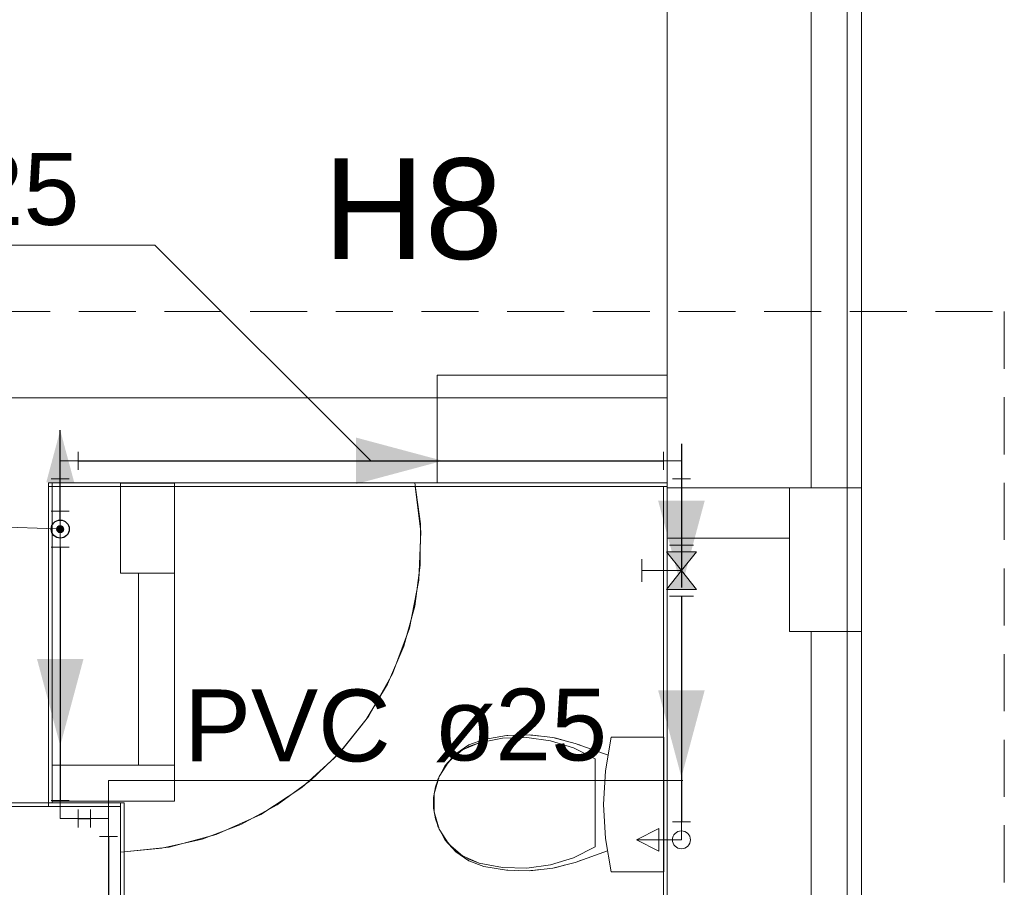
# Model space of a CAD drawing. Header units: millimetres. Extents: x 2 to 902, y -447 to 199.
# Tile 955 of 1056: x 70.92 to 76.4, y 157.27 to 162.1. Entities that reach past the tile are written whole.
import ezdxf

# ---------------------------------------------------------------- set-up
doc = ezdxf.new("R2010")
doc.units = ezdxf.units.MM
doc.header["$MEASUREMENT"] = 0
doc.linetypes.add('HIDDEN2', pattern=[0.47625, 0.3175, -0.15875])
doc.linetypes.add('NULL', pattern=[0])
for name, color, linetype, lineweight in [('AF-Colunas', 4, 'Continuous', 13), ('AF-Condutos', 4, 'Continuous', 25), ('AF-Conexões', 9, 'Continuous', 18), ('AF-Indicação coluna', 5, 'Continuous', 13), ('AF-Peça de utilização', 9, 'Continuous', 18), ('AF-Sentido conduto', 9, 'Continuous', 30), ('AF-Textos conduto', 7, 'Continuous', 9), ('DI-Detalhes', 1, 'HIDDEN2', 9), ('IFC-Elemento terminal-Contorno', 253, 'Continuous', 5), ('IFC-Laje-Contorno', 134, 'Continuous', 5), ('IFC-Parede padrão-Contorno', 44, 'Continuous', 5), ('IFC-Parede-Contorno', 42, 'Continuous', 5), ('IFC-Pilar-Contorno', 83, 'Continuous', 5), ('IFC-Viga-Contorno', 66, 'Continuous', 5), ('Simbolos', 5, 'Continuous', 20), ('Simbolos_int', 2, 'Continuous', 15), ('Textos', 7, 'Continuous', 9)]:
    doc.layers.add(name, color=color, linetype=linetype, lineweight=lineweight)
doc.styles.add('Arial', font='arial.ttf')

msp = doc.modelspace()

# ---------------------------------------------------------------- hatches: boundary and pattern name
at = {"layer": 'AF-Colunas', "linetype": 'Continuous'}
msp.add_hatch(color=4, dxfattribs=at).paths.add_polyline_path([(71.1689, 159.2672), (71.1689, 159.269), (71.1686, 159.2707), (71.1683, 159.2724), (71.1677, 159.2741), (71.1671, 159.2757), (71.1663, 159.2772), (71.1653, 159.2787), (71.1643, 159.2801), (71.1631, 159.2814), (71.1618, 159.2825), (71.1604, 159.2836), (71.1589, 159.2845), (71.1574, 159.2853), (71.1558, 159.286), (71.1541, 159.2865), (71.1524, 159.2869), (71.1507, 159.2871), (71.1489, 159.2872), (71.1472, 159.2871), (71.1455, 159.2869), (71.1438, 159.2865), (71.1421, 159.286), (71.1405, 159.2853), (71.1389, 159.2845), (71.1375, 159.2836), (71.1361, 159.2825), (71.1348, 159.2814), (71.1336, 159.2801), (71.1326, 159.2787), (71.1316, 159.2772), (71.1308, 159.2757), (71.1301, 159.2741), (71.1296, 159.2724), (71.1292, 159.2707), (71.129, 159.269), (71.1289, 159.2672), (71.129, 159.2655), (71.1292, 159.2638), (71.1296, 159.262), (71.1301, 159.2604), (71.1308, 159.2588), (71.1316, 159.2572), (71.1326, 159.2558), (71.1336, 159.2544), (71.1348, 159.2531), (71.1361, 159.2519), (71.1375, 159.2508), (71.1389, 159.2499), (71.1405, 159.2491), (71.1421, 159.2484), (71.1438, 159.2479), (71.1455, 159.2475), (71.1472, 159.2473), (71.1489, 159.2472), (71.1507, 159.2473), (71.1524, 159.2475), (71.1541, 159.2479), (71.1558, 159.2484), (71.1574, 159.2491), (71.1589, 159.2499), (71.1604, 159.2508), (71.1618, 159.2519), (71.1631, 159.2531), (71.1643, 159.2544), (71.1653, 159.2558), (71.1663, 159.2572), (71.1671, 159.2588), (71.1677, 159.2604), (71.1683, 159.262), (71.1686, 159.2638), (71.1689, 159.2655)])
at = {"layer": 'AF-Condutos', "linetype": 'Continuous'}
msp.add_hatch(color=151, dxfattribs=at).paths.add_polyline_path([(71.1489, 159.8172), (71.0713, 159.5274), (71.2266, 159.5274)])
at = {"layer": 'AF-Sentido conduto', "linetype": 'Continuous'}
for points in [[(73.2756, 159.6472), (72.7927, 159.7766), (72.7927, 159.5178)], [(74.6023, 158.9417), (74.7317, 159.4247), (74.4729, 159.4247)], [(71.1489, 158.0623), (71.2783, 158.5453), (71.0195, 158.5453)], [(74.6023, 157.8875), (74.7317, 158.3705), (74.4729, 158.3705)]]:
    msp.add_hatch(color=7, dxfattribs=at).paths.add_polyline_path(points)
at = {"layer": 'Simbolos', "linetype": 'Continuous'}
for points in [[(74.6023, 159.0363), (74.6864, 159.1413), (74.5184, 159.1413)], [(74.6864, 158.9313), (74.5184, 158.9313), (74.6023, 159.0363)]]:
    msp.add_hatch(color=5, dxfattribs=at).paths.add_polyline_path(points)

# ---------------------------------------------------------------- linework, layer by layer
at = {"layer": 'AF-Colunas'}
msp.add_circle((71.1489, 159.2672), 0.02, dxfattribs=at)
at = {"layer": 'AF-Condutos'}
for p, q in [((71.2489, 159.6472), (74.5023, 159.6472)), ((71.1489, 159.3672), (71.1489, 159.5472)), ((74.6023, 159.5472), (74.6023, 159.1777)), ((71.1489, 159.1672), (71.1489, 157.7574)), ((74.6023, 158.8949), (74.6023, 157.6387)), ((71.2489, 157.6574), (71.317, 157.6574)), ((71.417, 157.5574), (71.417, 155.82))]:
    msp.add_line(p, q, dxfattribs=at)
msp.add_lwpolyline([(71.1489, 159.3172), (71.1489, 159.8172)], dxfattribs=at)
msp.add_circle((71.1489, 159.2672), 0.05, dxfattribs=at)
at = {"layer": 'AF-Conexões'}
for p, q in [((71.2489, 159.6972), (71.2489, 159.5972)), ((74.5023, 159.5972), (74.5023, 159.6972)), ((71.1489, 159.6472), (71.1489, 159.5472)), ((71.1489, 159.6472), (71.2489, 159.6472)), ((74.6023, 159.6472), (74.5023, 159.6472)), ((74.6023, 159.6472), (74.6023, 159.5472)), ((71.1989, 159.5472), (71.0989, 159.5472)), ((74.6523, 159.5472), (74.5523, 159.5472)), ((71.0989, 159.3672), (71.1989, 159.3672)), ((71.1489, 159.2672), (71.1489, 159.3672)), ((71.1489, 159.2672), (71.1489, 159.1672)), ((71.1989, 159.1672), (71.0989, 159.1672)), ((71.0989, 157.7574), (71.1989, 157.7574)), ((71.1489, 157.6574), (71.1489, 157.7574)), ((71.2489, 157.7074), (71.2489, 157.6074)), ((71.317, 157.6074), (71.317, 157.7074)), ((71.1489, 157.6574), (71.2489, 157.6574)), ((71.417, 157.6574), (71.317, 157.6574)), ((71.417, 157.6574), (71.417, 157.5574)), ((74.5523, 157.6387), (74.6523, 157.6387)), ((74.6023, 157.5387), (74.6023, 157.6387)), ((71.467, 157.5574), (71.367, 157.5574))]:
    msp.add_line(p, q, dxfattribs=at)
for centre in [(71.1489, 159.2672), (74.6023, 157.5387)]:
    msp.add_circle(centre, 0.05, dxfattribs=at)
at = {"layer": 'AF-Indicação coluna'}
msp.add_line((69.8153, 159.3126), (71.129, 159.2679), dxfattribs=at)
at = {"layer": 'AF-Peça de utilização'}
for p, q in [((74.4773, 157.6012), (74.3523, 157.5387)), ((74.4773, 157.4762), (74.4773, 157.6012)), ((74.6023, 157.5387), (74.3523, 157.5387)), ((74.3523, 157.5387), (74.4773, 157.4762))]:
    msp.add_line(p, q, dxfattribs=at)
msp.add_circle((74.6023, 157.5387), 0.05, dxfattribs=at)
at = {"layer": 'AF-Sentido conduto'}
for points in [[(74.6023, 159.7417), (74.6023, 158.9417)], [(72.4756, 159.6472), (73.2756, 159.6472)], [(71.1489, 158.8623), (71.1489, 158.0623)], [(74.6023, 158.6875), (74.6023, 157.8875)]]:
    msp.add_lwpolyline(points, dxfattribs=at)
at = {"layer": 'AF-Textos conduto'}
for points in [[(72.8756, 159.6472), (71.6756, 160.8472), (68.4834, 160.8472)], [(71.417, 156.668), (71.417, 157.868), (74.6092, 157.868)]]:
    msp.add_lwpolyline(points, dxfattribs=at)
at = {"layer": 'DI-Detalhes'}
msp.add_lwpolyline([(69.8236, 160.4769), (76.3973, 160.4769), (76.3973, 152.1533), (69.8236, 152.1533), (69.8236, 160.4769)], dxfattribs=at)
at = {"layer": 'IFC-Elemento terminal-Contorno', "lineweight": 5}
for p, q in [((73.4207, 158.0668), (73.5031, 158.0976)), ((73.4207, 158.0668), (73.5031, 158.0976)), ((73.477, 158.0792), (73.6085, 158.1047)), ((73.477, 158.0792), (73.6085, 158.1047)), ((73.5031, 158.0976), (73.6302, 158.1188)), ((73.5031, 158.0976), (73.6302, 158.1188)), ((73.6085, 158.1047), (73.7425, 158.1083)), ((73.6085, 158.1047), (73.7425, 158.1083)), ((73.6302, 158.1188), (73.7591, 158.1222)), ((73.6302, 158.1188), (73.7591, 158.1222)), ((73.6335, 158.1189), (73.6365, 158.1194)), ((73.6335, 158.1189), (73.6365, 158.1194)), ((73.6365, 158.1194), (73.6773, 158.1201)), ((73.6365, 158.1194), (73.6773, 158.1201)), ((73.7425, 158.1083), (73.8753, 158.0899)), ((73.7425, 158.1083), (73.8753, 158.0899)), ((73.7591, 158.1222), (73.8871, 158.1077)), ((73.7591, 158.1222), (73.8871, 158.1077)), ((73.7655, 158.1215), (73.7716, 158.1216)), ((73.7655, 158.1215), (73.7716, 158.1216)), ((73.7716, 158.1216), (73.8177, 158.1156)), ((73.7716, 158.1216), (73.8177, 158.1156)), ((73.8753, 158.0899), (74.0032, 158.0499)), ((73.8753, 158.0899), (74.0032, 158.0499)), ((73.8871, 158.1077), (74.0119, 158.0754)), ((73.8871, 158.1077), (74.0119, 158.0754)), ((73.8966, 158.1052), (73.9056, 158.104)), ((73.8966, 158.1052), (73.9056, 158.104)), ((73.9056, 158.104), (73.9508, 158.0912)), ((73.9056, 158.104), (73.9508, 158.0912)), ((74.1794, 157.9228), (74.211, 158.1089)), ((74.1794, 157.9228), (74.211, 158.1089)), ((74.211, 158.1089), (74.5038, 158.1089)), ((74.211, 158.1089), (74.5033, 158.1089)), ((74.5038, 157.3599), (74.5038, 158.1089)), ((73.3098, 157.9738), (73.3857, 158.0386)), ((73.3481, 158.0172), (73.4207, 158.0668)), ((73.3481, 158.0172), (73.4207, 158.0668)), ((73.3691, 158.0275), (73.4208, 158.058)), ((73.3857, 158.0386), (73.477, 158.0792)), ((73.4207, 158.058), (73.477, 158.0792)), ((74.0032, 158.0499), (74.1229, 157.9895)), ((74.0032, 158.0499), (74.1229, 157.9895)), ((74.0119, 158.0754), (74.1941, 158.0093)), ((74.0119, 158.0754), (74.1941, 158.0093)), ((74.0315, 158.0683), (74.0356, 158.0672)), ((74.0315, 158.0683), (74.0356, 158.0672)), ((74.0356, 158.0672), (74.0393, 158.0655)), ((74.0356, 158.0672), (74.0393, 158.0655)), ((73.2851, 157.9422), (73.3234, 157.9885)), ((73.2896, 157.9515), (73.3481, 158.0172)), ((73.2896, 157.9515), (73.3481, 158.0172)), ((73.3234, 157.9885), (73.3691, 158.0275)), ((74.1229, 157.4993), (74.1229, 157.9895)), ((74.1229, 157.4993), (74.1229, 157.9895)), ((73.2553, 157.8901), (73.3098, 157.9738)), ((73.2553, 157.8901), (73.2851, 157.9422)), ((73.2651, 157.9051), (73.2896, 157.9515)), ((73.2796, 157.9327), (73.2896, 157.9515)), ((74.1688, 157.7344), (74.1794, 157.9228)), ((74.1688, 157.7344), (74.1794, 157.9228)), ((73.227, 157.7943), (73.2553, 157.8901)), ((73.235, 157.8336), (73.2553, 157.8901)), ((73.2387, 157.834), (73.2486, 157.8737)), ((73.2466, 157.8658), (73.2486, 157.8737)), ((73.2486, 157.8737), (73.253, 157.8821)), ((73.2486, 157.8737), (73.2514, 157.8791)), ((73.2246, 157.7744), (73.235, 157.8336)), ((73.2246, 157.7144), (73.2246, 157.7744)), ((73.227, 157.6945), (73.227, 157.7943)), ((73.2246, 157.7144), (73.235, 157.6552)), ((74.1688, 157.7344), (74.1794, 157.546)), ((74.1688, 157.7344), (74.1794, 157.546)), ((73.227, 157.6945), (73.2553, 157.5987)), ((73.235, 157.6552), (73.2553, 157.5987)), ((73.2387, 157.6548), (73.2486, 157.6151)), ((73.2466, 157.623), (73.2486, 157.6151)), ((73.2486, 157.6151), (73.253, 157.6067)), ((73.2486, 157.6151), (73.2514, 157.6097)), ((73.2553, 157.5987), (73.3098, 157.515)), ((73.2553, 157.5987), (73.2851, 157.5466)), ((73.2651, 157.5836), (73.2896, 157.5373)), ((73.2797, 157.5561), (73.2896, 157.5373)), ((73.2851, 157.5466), (73.3234, 157.5003)), ((73.2896, 157.5373), (73.3481, 157.4716)), ((73.2896, 157.5373), (73.3481, 157.4716)), ((74.1794, 157.546), (74.211, 157.3599)), ((74.1794, 157.546), (74.211, 157.3599)), ((73.3098, 157.515), (73.3857, 157.4502)), ((73.3234, 157.5003), (73.3691, 157.4613)), ((74.0032, 157.4389), (74.1229, 157.4993)), ((74.0032, 157.4389), (74.1229, 157.4993)), ((73.3481, 157.4716), (73.4207, 157.422)), ((73.3481, 157.4716), (73.4207, 157.422)), ((73.3691, 157.4613), (73.4208, 157.4308)), ((73.3857, 157.4502), (73.477, 157.4096)), ((73.4208, 157.4308), (73.477, 157.4096)), ((73.8753, 157.3989), (74.0032, 157.4389)), ((73.8753, 157.3989), (74.0032, 157.4389)), ((74.0119, 157.4134), (74.1909, 157.4784)), ((74.0119, 157.4134), (74.1909, 157.4784)), ((73.4207, 157.422), (73.5031, 157.3912)), ((73.4207, 157.422), (73.5031, 157.3912)), ((73.477, 157.4096), (73.6085, 157.3841)), ((73.477, 157.4096), (73.6085, 157.3841)), ((73.5031, 157.3912), (73.6302, 157.37)), ((73.5031, 157.3912), (73.6302, 157.37)), ((73.6085, 157.3841), (73.7425, 157.3805)), ((73.6085, 157.3841), (73.7425, 157.3805)), ((73.7425, 157.3805), (73.8753, 157.3989)), ((73.7425, 157.3805), (73.8753, 157.3989)), ((73.7591, 157.3666), (73.8871, 157.3811)), ((73.7591, 157.3666), (73.8871, 157.3811)), ((73.7716, 157.3672), (73.8176, 157.3732)), ((73.7716, 157.3672), (73.8176, 157.3732)), ((73.8871, 157.3811), (74.0119, 157.4134)), ((73.8871, 157.3811), (74.0119, 157.4134)), ((73.8965, 157.3835), (73.9056, 157.3847)), ((73.8965, 157.3835), (73.9056, 157.3847)), ((73.9056, 157.3847), (73.951, 157.3976)), ((73.9056, 157.3847), (73.951, 157.3976)), ((74.0315, 157.4205), (74.0356, 157.4216)), ((74.0315, 157.4205), (74.0356, 157.4216)), ((74.0356, 157.4216), (74.0393, 157.4233)), ((74.0356, 157.4216), (74.0393, 157.4233)), ((73.6302, 157.37), (73.7591, 157.3666)), ((73.6302, 157.37), (73.7591, 157.3666)), ((73.6335, 157.3699), (73.6365, 157.3694)), ((73.6335, 157.3699), (73.6365, 157.3694)), ((73.6365, 157.3694), (73.677, 157.3687)), ((73.6365, 157.3694), (73.677, 157.3687)), ((73.7655, 157.3673), (73.7716, 157.3672)), ((73.7655, 157.3673), (73.7716, 157.3672)), ((74.211, 157.3599), (74.5038, 157.3599)), ((74.211, 157.3599), (74.5033, 157.3599))]:
    msp.add_line(p, q, dxfattribs=at)
at = {"layer": 'IFC-Laje-Contorno', "color": 7, "lineweight": 5}
for p, q in [((74.5238, 159.9974), (74.5238, 173.5244)), ((75.5238, 159.4973), (75.5238, 166.6373)), ((75.5238, 159.4973), (75.5238, 166.6373)), ((70.4838, 159.9974), (74.5238, 159.9974)), ((70.4838, 159.9974), (73.2438, 159.9974)), ((71.0838, 157.7244), (71.0838, 159.5244)), ((71.0838, 159.5244), (73.1201, 159.5244)), ((71.0838, 159.5244), (72.5393, 159.5244)), ((73.1201, 159.5244), (74.5238, 159.5244)), ((73.1201, 159.5244), (73.1508, 159.2964)), ((73.1201, 159.5244), (73.2438, 159.5244)), ((74.5238, 155.7044), (74.5238, 159.5244)), ((73.1225, 159.5044), (73.1531, 159.2546)), ((73.1507, 159.0664), (73.1508, 159.2964)), ((73.143, 158.9831), (73.1531, 159.2546)), ((73.1198, 158.8385), (73.1507, 159.0664)), ((73.0901, 158.7165), (73.143, 158.9831)), ((73.0586, 158.6167), (73.1198, 158.8385)), ((72.9956, 158.4617), (73.0901, 158.7165)), ((75.5238, 153.323), (75.5238, 158.6973)), ((75.5238, 153.323), (75.5238, 158.6973)), ((72.9682, 158.4052), (73.0586, 158.6167)), ((72.8621, 158.225), (72.9956, 158.4617)), ((72.8503, 158.2077), (72.9682, 158.4052)), ((72.6927, 158.0124), (72.8621, 158.225)), ((72.7069, 158.0278), (72.8503, 158.2077)), ((72.4919, 157.8293), (72.6927, 158.0124)), ((72.5408, 157.8687), (72.7069, 158.0278)), ((72.3548, 157.7334), (72.5408, 157.8687)), ((72.2646, 157.6804), (72.4919, 157.8293)), ((71.0838, 157.7244), (71.4838, 157.7244)), ((71.4838, 157.4706), (71.4838, 157.7244)), ((72.1523, 157.6242), (72.3548, 157.7334)), ((72.0166, 157.5692), (72.2646, 157.6804)), ((71.9371, 157.5431), (72.1523, 157.6242)), ((71.7129, 157.4916), (71.9371, 157.5431)), ((71.7541, 157.4987), (72.0166, 157.5692)), ((71.4838, 157.4706), (71.7129, 157.4916)), ((71.5038, 157.4727), (71.7541, 157.4987)), ((71.4838, 153.723), (71.4838, 157.4706))]:
    msp.add_line(p, q, dxfattribs=at)
at = {"layer": 'IFC-Parede padrão-Contorno', "color": 7, "lineweight": 5}
for p, q in [((74.5233, 158.7857), (74.5233, 162.1154)), ((75.5233, 158.7857), (75.5233, 162.1154)), ((73.2438, 160.1244), (74.5233, 160.1244)), ((73.2438, 159.5244), (73.2438, 160.1244)), ((74.5233, 159.5244), (74.5233, 160.1244)), ((71.0838, 159.5244), (71.9285, 159.5244)), ((71.9285, 159.5244), (73.2438, 159.5244)), ((73.2438, 159.5244), (74.5233, 159.5244)), ((71.0838, 159.5044), (73.6786, 159.5044)), ((73.6786, 159.5044), (74.5233, 159.5044)), ((74.5033, 156.0753), (74.5033, 159.5044)), ((74.5233, 158.5711), (74.5233, 159.5044)), ((71.5837, 159.023), (71.7407, 159.023)), ((71.5837, 158.7932), (71.5837, 159.023)), ((71.7837, 158.1842), (71.7837, 159.023)), ((71.5837, 157.9544), (71.5837, 158.7932)), ((74.5233, 156.7844), (74.5233, 158.7857)), ((75.5233, 156.7844), (75.5233, 158.7857)), ((74.5233, 155.7044), (74.5233, 158.5711)), ((71.7837, 157.9544), (71.7837, 158.1842)), ((71.1038, 157.9544), (71.6376, 157.9544)), ((71.6267, 157.9544), (71.7837, 157.9544)), ((71.7838, 157.7974), (71.7838, 157.9544)), ((71.7838, 157.7544), (71.7838, 157.7974)), ((70.4838, 157.7244), (71.2898, 157.7244)), ((70.6778, 157.7444), (71.4838, 157.7444)), ((71.1038, 157.7544), (71.25, 157.7544)), ((71.25, 157.7544), (71.7838, 157.7544)), ((71.4838, 157.7444), (71.4885, 157.7444)), ((71.4838, 154.6738), (71.4838, 157.7444)), ((71.4885, 157.7444), (71.5038, 157.7444)), ((71.5038, 156.7936), (71.5038, 157.7444))]:
    msp.add_line(p, q, dxfattribs=at)
at = {"layer": 'IFC-Parede-Contorno', "color": 7, "lineweight": 5}
for p, q in [((71.0838, 158.0898), (71.0838, 159.5244)), ((71.1038, 159.0872), (71.1038, 159.5244)), ((71.1038, 157.7444), (71.1038, 159.0872)), ((71.0838, 157.7444), (71.0838, 158.0898)), ((70.4838, 157.7444), (71.0838, 157.7444)), ((70.6778, 157.7244), (71.4838, 157.7244)), ((71.1038, 157.7444), (71.4838, 157.7444))]:
    msp.add_line(p, q, dxfattribs=at)
at = {"layer": 'IFC-Pilar-Contorno', "color": 7, "lineweight": 5}
for p, q in [((71.4837, 159.2763), (71.4837, 159.523)), ((71.4837, 159.523), (71.5288, 159.523)), ((71.4837, 159.523), (71.6318, 159.523)), ((71.4837, 159.4479), (71.4837, 159.523)), ((71.5288, 159.523), (71.6356, 159.523)), ((71.6318, 159.523), (71.7386, 159.523)), ((71.6356, 159.523), (71.7837, 159.523)), ((71.7386, 159.523), (71.7837, 159.523)), ((71.7837, 159.345), (71.7837, 159.523)), ((71.7837, 159.2763), (71.7837, 159.523)), ((75.2037, 159.4973), (75.2869, 159.4973)), ((75.2037, 158.8637), (75.2037, 159.4973)), ((75.2037, 159.312), (75.2037, 159.4973)), ((75.2037, 159.4973), (75.511, 159.4973)), ((75.2869, 159.4973), (75.6037, 159.4973)), ((75.511, 159.4973), (75.6037, 159.4973)), ((75.6037, 159.331), (75.6037, 159.4973)), ((75.6037, 158.8826), (75.6037, 159.4973)), ((71.4837, 159.2698), (71.4837, 159.4479)), ((71.7837, 159.2698), (71.7837, 159.345)), ((75.2037, 158.6973), (75.2037, 159.312)), ((75.6037, 158.6973), (75.6037, 159.331)), ((71.4837, 159.0982), (71.4837, 159.2763)), ((71.4837, 159.023), (71.4837, 159.2698)), ((71.7837, 159.2011), (71.7837, 159.2763)), ((71.7837, 159.023), (71.7837, 159.2698)), ((71.7837, 159.023), (71.7837, 159.2011)), ((71.4837, 159.023), (71.4837, 159.0982)), ((71.4837, 159.023), (71.6318, 159.023)), ((71.4837, 159.023), (71.5906, 159.023)), ((71.6318, 159.023), (71.7386, 159.023)), ((71.6356, 159.023), (71.7837, 159.023)), ((71.7386, 159.023), (71.7837, 159.023)), ((75.2037, 158.6973), (75.2037, 158.8637)), ((75.6037, 158.6973), (75.6037, 158.8826)), ((75.2037, 158.6973), (75.5205, 158.6973)), ((75.2037, 158.6973), (75.2964, 158.6973)), ((75.2964, 158.6973), (75.6037, 158.6973)), ((75.5205, 158.6973), (75.6037, 158.6973))]:
    msp.add_line(p, q, dxfattribs=at)
at = {"layer": 'IFC-Viga-Contorno', "color": 7, "lineweight": 5}
for p, q in [((75.3233, 159.4973), (75.3233, 166.6373)), ((75.6033, 159.4973), (75.6033, 166.6373)), ((75.6033, 159.4973), (75.6033, 166.6373)), ((74.5238, 159.496), (75.2037, 159.496)), ((75.5233, 159.4973), (75.6033, 159.4973)), ((74.5238, 159.216), (75.2037, 159.216)), ((75.3233, 153.723), (75.3233, 158.6973)), ((75.6033, 153.723), (75.6033, 158.6973)), ((75.6033, 153.723), (75.6033, 158.6973))]:
    msp.add_line(p, q, dxfattribs=at)
at = {"layer": 'Simbolos'}
for p, q in [((74.6864, 159.1413), (74.5184, 159.1413)), ((74.5184, 159.1413), (74.6023, 159.0363)), ((74.6864, 159.1413), (74.6023, 159.0363)), ((74.3827, 159.0993), (74.3827, 158.9733)), ((74.6023, 159.0363), (74.3827, 159.0363)), ((74.5184, 158.9313), (74.6026, 159.0363)), ((74.6864, 158.9313), (74.6023, 159.0363)), ((74.6864, 158.9313), (74.5184, 158.9313))]:
    msp.add_line(p, q, dxfattribs=at)
at = {"layer": 'Simbolos_int'}
for p, q in [((74.67, 159.1777), (74.5356, 159.1777)), ((74.67, 158.8949), (74.5356, 158.8949))]:
    msp.add_line(p, q, dxfattribs=at)

# ---------------------------------------------------------------- texts
at = {"layer": 'AF-Textos conduto', "linetype": 'NULL', "char_height": 0.4, "attachment_point": 7, "line_spacing_factor": 0.6, "style": 'Arial'}
for s, insert, width in [('ø25', (70.2928, 160.9486), 1.92561), ('PVC', (71.837, 157.9693), 2.29878), ('ø25', (73.2264, 157.9693), 1.92561)]:
    msp.add_mtext(s, dxfattribs=dict(at, insert=insert, width=width))
at = {"layer": 'Textos', "linetype": 'NULL', "insert": (73.1104, 160.7617), "char_height": 0.56, "width": 2.000122, "attachment_point": 8, "line_spacing_factor": 0.6, "style": 'Arial'}
msp.add_mtext('H8', dxfattribs=at)

doc.saveas('drawing.dxf')
